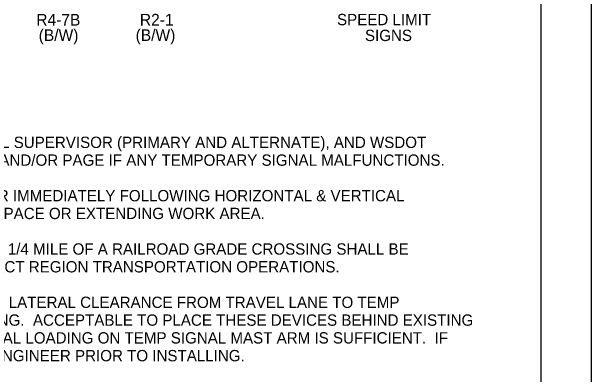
# Model space of a CAD drawing. Extents: x 99982 to 100176, y 99905 to 100011.
# Drawn here: x 100052.474 to 100056.062, y 99942.839 to 99945.082 of the extents above; entities that cross this region are included whole.
import ezdxf

# ---------------------------------------------------------------- set-up
doc = ezdxf.new("R2010")
doc.units = 0
for name, color, linetype in [('SH_GI_GeneralNotesBodyText', 7, 'Continuous'), ('SH_GI_PlotLimits', 7, 'Continuous'), ('SH_GI_SheetBorder', 7, 'Continuous'), ('TR_SN_ConstructionSigns', 7, 'Continuous')]:
    doc.layers.add(name, color=color, linetype=linetype)

msp = doc.modelspace()

# ---------------------------------------------------------------- linework, layer by layer
at = {"layer": 'SH_GI_PlotLimits'}
msp.add_lwpolyline([(100039.0625, 99939.6875), (100056.0625, 99939.6875), (100056.0625, 99950.6875), (100039.0625, 99950.6875)], close=True, dxfattribs=at)
at = {"layer": 'SH_GI_SheetBorder'}
msp.add_line((100055.75, 99950.375), (100055.75, 99940), dxfattribs=at)

# ---------------------------------------------------------------- texts
at = {"layer": 'SH_GI_GeneralNotesBodyText'}
for s, p in [('3. TRAFFIC CONTROL MANAGER, TRAFFIC CONTROL SUPERVISOR (PRIMARY AND ALTERNATE), AND WSDOT ', (100050.0475, 99944.2384)), ('ENGINEER SHALL BE NOTIFIED VIA EM AIL, TEXT, AND/OR PAGE IF ANY TEMPORARY SIGNAL MALFUNCTIONS.', (100050.1197, 99944.1285)), ('4. AVOID PLACING TEMPORARY SIGNALS WITHIN OR IMMEDIATELY FOLLOWING HORIZONTAL & VERTICAL ', (100050.0475, 99943.9087)), ('CURVES BY ADJUSTING LONGITUDINAL BUFFER SPACE OR EXTENDING WORK AREA.', (100050.1197, 99943.7988)), ('5. TEMPORARY TRAFFIC SIGNALS LOCATED WITHIN 1/4 MILE OF A RAILROAD GRADE CROSSING SHALL BE ', (100050.0475, 99943.579)), ('EVALUATED FOR RAILROAD PREEMPTION. CONTACT REGION TRANSPORTATION OPERATIONS.', (100050.1197, 99943.4691)), ('6. WHEN PRACTICAL, PROVIDE AT LEAST 4 FEET OF LATERAL CLEARANCE FROM TRAVEL LANE TO TEMP ', (100050.0475, 99943.2493)), ('SIGNAL, PUSH-BUTTON, AND TEMPORARY LIGHTING.  ACCEPTABLE TO PLACE THESE DEVICES BEHIND EXISTING ', (100050.1197, 99943.1394)), ('GUARDRAIL OR BARRIER, BUT VERIFY STRUCTURAL LOADING ON TEMP SIGNAL MAST ARM IS SUFFICIENT.  IF ', (100050.1197, 99943.0295)), ('A GRAVEL LEVELING PAD IS NEEDED, CONTACT ENGINEER PRIOR TO INSTALLING.', (100050.1197, 99942.9196))]:
    msp.add_text(s, height=0.07, rotation=360, dxfattribs=at).set_placement(p)
at = {"layer": 'TR_SN_ConstructionSigns'}
for s, p in [('R2-1', (100053.2677, 99944.9956)), ('R4-7B', (100052.6263, 99944.9953)), ('(B/W)', (100052.6413, 99944.9002)), ('(B/W)', (100053.2413, 99944.9005))]:
    msp.add_text(s, height=0.072, rotation=360, dxfattribs=at).set_placement(p)
for s, p in [('SPEED LIMIT', (100054.4879, 99944.9975)), ('SIGNS', (100054.6608, 99944.8995))]:
    msp.add_text(s, height=0.07, dxfattribs=at).set_placement(p)

doc.saveas('drawing.dxf')
